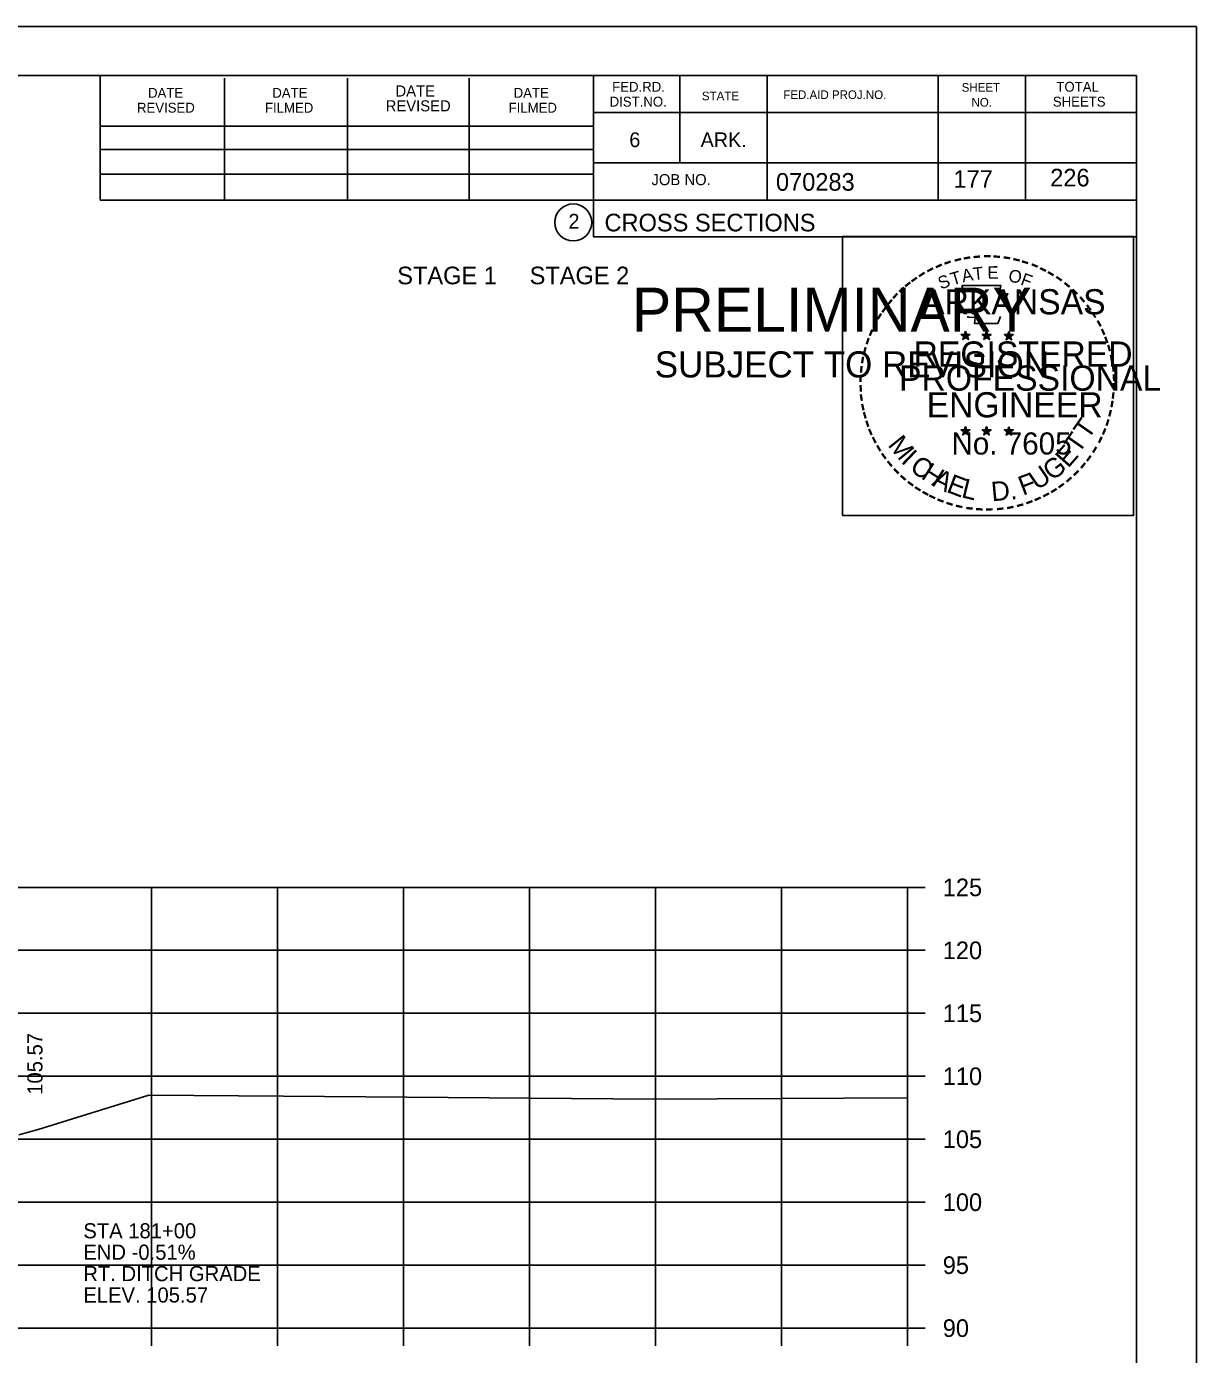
# Model space of a CAD drawing. Extents: x 1175611 to 1176402, y -433344 to -416213.
# Drawn here: x 1175851 to 1175943.9, y -426835.5 to -426730.1 of the extents above; entities that cross this region are included whole.
import ezdxf

# ---------------------------------------------------------------- set-up
doc = ezdxf.new("R2010")
doc.units = 0
for name, color, linetype in [('Default', 7, 'Continuous'), ('R_Axis', 7, 'Continuous'), ('R_Axis Annot', 7, 'Continuous'), ('R_Border', 7, 'Continuous'), ('R_Border Notes', 7, 'Continuous'), ('R_Border PE', 7, 'Continuous'), ('R_Border Prem', 7, 'Continuous'), ('R_Exist Surface', 7, 'Continuous'), ('R_Grid', 7, 'Continuous'), ('R_No Plot', 7, 'Continuous'), ('R_Water Annot', 7, 'Continuous'), ('R_Xsect Elev', 7, 'Continuous')]:
    doc.layers.add(name, color=color, linetype=linetype)

msp = doc.modelspace()

# ---------------------------------------------------------------- linework, layer by layer
at = {"layer": 'R_Axis'}
for p, q in [((1175920.97, -426833.41), (1175920.97, -426798.41)), ((1175922.37, -426798.41), (1175920.97, -426798.41)), ((1175922.37, -426803.41), (1175920.97, -426803.41)), ((1175922.37, -426808.41), (1175920.97, -426808.41)), ((1175922.37, -426813.41), (1175920.97, -426813.41)), ((1175922.37, -426818.41), (1175920.97, -426818.41)), ((1175922.37, -426823.41), (1175920.97, -426823.41)), ((1175922.37, -426828.41), (1175920.97, -426828.41)), ((1175640.97, -426833.41), (1175920.97, -426833.41)), ((1175860.97, -426834.81), (1175860.97, -426833.41)), ((1175870.97, -426834.81), (1175870.97, -426833.41)), ((1175880.97, -426834.81), (1175880.97, -426833.41)), ((1175890.97, -426834.81), (1175890.97, -426833.41)), ((1175900.97, -426834.81), (1175900.97, -426833.41)), ((1175910.97, -426834.81), (1175910.97, -426833.41)), ((1175920.97, -426834.81), (1175920.97, -426833.41)), ((1175922.37, -426833.41), (1175920.97, -426833.41))]:
    msp.add_line(p, q, dxfattribs=at)
at = {"layer": 'R_Border'}
for p, q in [((1175622.97, -426733.95), (1175939.15, -426733.95)), ((1175856.89, -426743.83), (1175856.89, -426733.95)), ((1175866.75, -426743.83), (1175866.75, -426734.15)), ((1175876.51, -426743.83), (1175876.51, -426734.15)), ((1175886.19, -426743.83), (1175886.19, -426734.15)), ((1175896.05, -426733.95), (1175896.05, -426746.75)), ((1175902.89, -426733.95), (1175902.89, -426740.89)), ((1175909.83, -426733.95), (1175909.83, -426743.83)), ((1175923.41, -426733.95), (1175923.41, -426743.83)), ((1175930.35, -426733.95), (1175930.35, -426743.83)), ((1175939.15, -426939.41), (1175939.15, -426733.95)), ((1175939.15, -426736.89), (1175896.05, -426736.89)), ((1175939.15, -426736.87), (1175939.15, -426736.87)), ((1175856.89, -426737.97), (1175896.05, -426737.97)), ((1175856.89, -426739.83), (1175896.05, -426739.83)), ((1175939.15, -426740.89), (1175896.05, -426740.89)), ((1175899.01, -426740.89), (1175939.15, -426740.89)), ((1175856.89, -426743.83), (1175856.89, -426741.77)), ((1175856.89, -426741.77), (1175896.05, -426741.77)), ((1175939.15, -426743.83), (1175856.89, -426743.83)), ((1175896.05, -426746.75), (1175939.15, -426746.75))]:
    msp.add_line(p, q, dxfattribs=at)
msp.add_circle((1175894.44, -426745.61), 1.47, dxfattribs=at)
at = {"layer": 'R_Border PE'}
for p, q in [((1175925.23, -426754.5), (1175925.58, -426754.61)), ((1175925.23, -426754.5), (1175925.49, -426754.55)), ((1175925.23, -426754.5), (1175925.47, -426754.63)), ((1175925.37, -426754.91), (1175925.58, -426754.61)), ((1175925.37, -426754.91), (1175925.49, -426754.67)), ((1175925.37, -426754.91), (1175925.58, -426754.69)), ((1175925.58, -426754.25), (1175925.54, -426754.5)), ((1175925.58, -426754.61), (1175925.58, -426754.25)), ((1175925.58, -426754.25), (1175925.63, -426754.5)), ((1175925.93, -426754.5), (1175925.58, -426754.61)), ((1175925.8, -426754.91), (1175925.58, -426754.61)), ((1175925.8, -426754.91), (1175925.58, -426754.7)), ((1175925.93, -426754.5), (1175925.64, -426754.55)), ((1175925.8, -426754.91), (1175925.66, -426754.62)), ((1175925.93, -426754.5), (1175925.73, -426754.61)), ((1175926.9, -426754.5), (1175927.25, -426754.61)), ((1175926.9, -426754.5), (1175927.16, -426754.55)), ((1175926.9, -426754.5), (1175927.14, -426754.63)), ((1175927.04, -426754.91), (1175927.25, -426754.61)), ((1175927.04, -426754.91), (1175927.16, -426754.67)), ((1175927.04, -426754.91), (1175927.25, -426754.69)), ((1175927.25, -426754.25), (1175927.21, -426754.5)), ((1175927.25, -426754.61), (1175927.25, -426754.25)), ((1175927.25, -426754.25), (1175927.3, -426754.5)), ((1175927.6, -426754.5), (1175927.25, -426754.61)), ((1175927.47, -426754.91), (1175927.25, -426754.61)), ((1175927.47, -426754.91), (1175927.25, -426754.7)), ((1175927.6, -426754.5), (1175927.31, -426754.55)), ((1175927.47, -426754.91), (1175927.33, -426754.62)), ((1175927.6, -426754.5), (1175927.4, -426754.61)), ((1175928.67, -426754.52), (1175929.02, -426754.63)), ((1175928.67, -426754.52), (1175928.92, -426754.56)), ((1175928.67, -426754.52), (1175928.91, -426754.64)), ((1175928.8, -426754.92), (1175929.02, -426754.63)), ((1175928.8, -426754.92), (1175928.93, -426754.68)), ((1175928.8, -426754.92), (1175929.02, -426754.71)), ((1175929.02, -426754.26), (1175928.98, -426754.51)), ((1175929.02, -426754.63), (1175929.02, -426754.26)), ((1175929.02, -426754.26), (1175929.07, -426754.51)), ((1175929.36, -426754.52), (1175929.02, -426754.63)), ((1175929.23, -426754.92), (1175929.02, -426754.63)), ((1175929.23, -426754.92), (1175929.02, -426754.71)), ((1175929.36, -426754.52), (1175929.08, -426754.56)), ((1175929.23, -426754.92), (1175929.09, -426754.63)), ((1175929.36, -426754.52), (1175929.16, -426754.62)), ((1175925.23, -426762.08), (1175925.58, -426762.19)), ((1175925.23, -426762.08), (1175925.48, -426762.12)), ((1175925.23, -426762.08), (1175925.47, -426762.2)), ((1175925.36, -426762.48), (1175925.58, -426762.19)), ((1175925.36, -426762.48), (1175925.49, -426762.24)), ((1175925.36, -426762.48), (1175925.58, -426762.27)), ((1175925.58, -426761.82), (1175925.54, -426762.07)), ((1175925.58, -426762.19), (1175925.58, -426761.82)), ((1175925.58, -426761.82), (1175925.63, -426762.07)), ((1175925.93, -426762.08), (1175925.58, -426762.19)), ((1175925.79, -426762.48), (1175925.58, -426762.19)), ((1175925.79, -426762.48), (1175925.58, -426762.27)), ((1175925.93, -426762.08), (1175925.64, -426762.13)), ((1175925.79, -426762.48), (1175925.66, -426762.19)), ((1175925.93, -426762.08), (1175925.72, -426762.18)), ((1175926.9, -426762.08), (1175927.25, -426762.19)), ((1175926.9, -426762.08), (1175927.15, -426762.12)), ((1175926.9, -426762.08), (1175927.14, -426762.2)), ((1175927.03, -426762.48), (1175927.25, -426762.19)), ((1175927.03, -426762.48), (1175927.16, -426762.24)), ((1175927.03, -426762.48), (1175927.25, -426762.27)), ((1175927.25, -426761.82), (1175927.21, -426762.07)), ((1175927.25, -426762.19), (1175927.25, -426761.82)), ((1175927.25, -426761.82), (1175927.3, -426762.07)), ((1175927.6, -426762.08), (1175927.25, -426762.19)), ((1175927.46, -426762.48), (1175927.25, -426762.19)), ((1175927.46, -426762.48), (1175927.25, -426762.27)), ((1175927.6, -426762.08), (1175927.31, -426762.13)), ((1175927.46, -426762.48), (1175927.32, -426762.19)), ((1175927.6, -426762.08), (1175927.39, -426762.18)), ((1175928.67, -426762.09), (1175929.02, -426762.2)), ((1175928.67, -426762.09), (1175928.92, -426762.13)), ((1175928.67, -426762.09), (1175928.9, -426762.21)), ((1175928.8, -426762.49), (1175929.02, -426762.2)), ((1175928.8, -426762.49), (1175928.93, -426762.25)), ((1175928.8, -426762.49), (1175929.01, -426762.28)), ((1175929.02, -426761.83), (1175928.97, -426762.08)), ((1175929.23, -426762.49), (1175929.01, -426762.28)), ((1175929.02, -426762.2), (1175929.02, -426761.83)), ((1175929.02, -426761.83), (1175929.06, -426762.08)), ((1175929.36, -426762.09), (1175929.02, -426762.2)), ((1175929.23, -426762.49), (1175929.02, -426762.2)), ((1175929.36, -426762.09), (1175929.08, -426762.14)), ((1175929.23, -426762.49), (1175929.09, -426762.2)), ((1175929.36, -426762.09), (1175929.16, -426762.19))]:
    msp.add_line(p, q, dxfattribs=at)
for points in [[(1175925.28, -426750.63), (1175925.54, -426751.45)], [(1175928.79, -426751.55), (1175928.93, -426751.26), (1175928.24, -426751.29), (1175928.39, -426750.63), (1175925.28, -426750.63)], [(1175925.77, -426753.05), (1175925.77, -426753.14), (1175926.33, -426753.15), (1175926.28, -426753.63), (1175928.15, -426753.63), (1175928.35, -426753.09)], [(1175925.58, -426754.25), (1175925.8, -426754.91), (1175925.23, -426754.5), (1175925.93, -426754.5), (1175925.37, -426754.91), (1175925.58, -426754.25)], [(1175927.25, -426754.25), (1175927.47, -426754.91), (1175926.9, -426754.5), (1175927.6, -426754.5), (1175927.04, -426754.91), (1175927.25, -426754.25)], [(1175929.02, -426754.26), (1175929.23, -426754.92), (1175928.67, -426754.52), (1175929.36, -426754.52), (1175928.8, -426754.92), (1175929.02, -426754.26)], [(1175925.58, -426761.82), (1175925.79, -426762.48), (1175925.23, -426762.08), (1175925.93, -426762.08), (1175925.36, -426762.48), (1175925.58, -426761.82)], [(1175927.25, -426761.82), (1175927.46, -426762.48), (1175926.9, -426762.08), (1175927.6, -426762.08), (1175927.03, -426762.48), (1175927.25, -426761.82)], [(1175929.02, -426761.83), (1175929.23, -426762.49), (1175928.67, -426762.09), (1175929.36, -426762.09), (1175928.8, -426762.49), (1175929.02, -426761.83)]]:
    msp.add_lwpolyline(points, dxfattribs=at)
for centre, radius in [((1175925.58, -426754.62), 0.172), ((1175925.58, -426754.62), 0.145), ((1175925.58, -426754.62), 0.116), ((1175925.58, -426754.62), 0.0991), ((1175925.58, -426754.62), 0.0747), ((1175925.58, -426754.62), 0.0495), ((1175925.58, -426754.62), 0.0296), ((1175927.25, -426754.62), 0.172), ((1175927.25, -426754.62), 0.145), ((1175927.25, -426754.62), 0.116), ((1175927.25, -426754.62), 0.0991), ((1175927.25, -426754.62), 0.0747), ((1175927.25, -426754.62), 0.0495), ((1175927.25, -426754.62), 0.0296), ((1175929.02, -426754.63), 0.172), ((1175929.02, -426754.63), 0.145), ((1175929.02, -426754.63), 0.116), ((1175929.02, -426754.63), 0.0991), ((1175929.02, -426754.63), 0.0747), ((1175929.02, -426754.63), 0.0495), ((1175929.02, -426754.63), 0.0296), ((1175925.58, -426762.19), 0.172), ((1175925.58, -426762.19), 0.145), ((1175925.58, -426762.19), 0.116), ((1175925.58, -426762.19), 0.0991), ((1175925.58, -426762.19), 0.0747), ((1175925.58, -426762.19), 0.0495), ((1175925.58, -426762.19), 0.0296), ((1175927.25, -426762.19), 0.172), ((1175927.25, -426762.19), 0.145), ((1175927.25, -426762.19), 0.116), ((1175927.25, -426762.19), 0.0991), ((1175927.25, -426762.19), 0.0747), ((1175927.25, -426762.19), 0.0495), ((1175927.25, -426762.19), 0.0296), ((1175929.01, -426762.2), 0.172), ((1175929.01, -426762.2), 0.145), ((1175929.01, -426762.2), 0.116), ((1175929.01, -426762.2), 0.0991), ((1175929.01, -426762.2), 0.0747), ((1175929.01, -426762.2), 0.0495), ((1175929.01, -426762.2), 0.0296)]:
    msp.add_circle(centre, radius, dxfattribs=at)
at = {"layer": 'R_Exist Surface'}
msp.add_lwpolyline([(1175850.44, -426818.05), (1175851.97, -426817.65), (1175860.76, -426814.92), (1175871.43, -426815), (1175900.84, -426815.22), (1175920.97, -426815.12)], dxfattribs=at)
at = {"layer": 'R_Grid'}
for p, q in [((1175640.97, -426798.41), (1175920.97, -426798.41)), ((1175860.97, -426833.41), (1175860.97, -426798.41)), ((1175870.97, -426833.41), (1175870.97, -426798.41)), ((1175880.97, -426833.41), (1175880.97, -426798.41)), ((1175890.97, -426833.41), (1175890.97, -426798.41)), ((1175900.97, -426833.41), (1175900.97, -426798.41)), ((1175910.97, -426833.41), (1175910.97, -426798.41)), ((1175920.97, -426833.41), (1175920.97, -426798.41)), ((1175640.97, -426803.41), (1175920.97, -426803.41)), ((1175640.97, -426808.41), (1175920.97, -426808.41)), ((1175640.97, -426813.41), (1175920.97, -426813.41)), ((1175640.97, -426818.41), (1175920.97, -426818.41)), ((1175640.97, -426823.41), (1175920.97, -426823.41)), ((1175640.97, -426828.41), (1175920.97, -426828.41)), ((1175640.97, -426833.41), (1175920.97, -426833.41))]:
    msp.add_line(p, q, dxfattribs=at)
at = {"layer": 'R_No Plot'}
msp.add_line((1175610.57, -426730.06), (1175943.91, -426730.06), dxfattribs=at)
for points in [[(1175610.57, -426730.06), (1175943.91, -426730.06), (1175943.91, -426943.39), (1175610.57, -426943.39)], [(1175915.82, -426746.72), (1175938.92, -426746.72), (1175938.92, -426768.87), (1175915.82, -426768.87)]]:
    msp.add_lwpolyline(points, close=True, dxfattribs=at)

# ---------------------------------------------------------------- texts
at = {"layer": 'Default'}
msp.add_text('STAGE 1     STAGE 2', height=1.4, dxfattribs=at).set_placement((1175880.47, -426750.52))
at = {"layer": 'R_Axis Annot'}
for s, p in [('125', (1175923.77, -426799.11)), ('120', (1175923.77, -426804.11)), ('115', (1175923.77, -426809.11)), ('110', (1175923.77, -426814.11)), ('105', (1175923.77, -426819.11)), ('100', (1175923.77, -426824.11)), ('95', (1175923.77, -426829.11)), ('90', (1175923.77, -426834.11))]:
    msp.add_text(s, height=1.4, dxfattribs=at).set_placement(p)
at = {"layer": 'R_Border'}
for s, height, p in [('DATE', 0.879, (1175880.33, -426735.61)), ('FED.RD.', 0.782, (1175897.53, -426735.23)), ('SHEET', 0.684, (1175925.27, -426735.23)), ('TOTAL', 0.782, (1175932.79, -426735.23)), ('DATE', 0.782, (1175860.69, -426735.71)), ('DATE', 0.782, (1175870.55, -426735.71)), ('REVISED', 0.879, (1175879.55, -426736.79)), ('DATE', 0.782, (1175889.71, -426735.71)), ('DIST.NO.', 0.782, (1175897.33, -426736.41)), ('STATE', 0.684, (1175904.65, -426735.91)), ('FED.AID PROJ.NO.', 0.684, (1175911.11, -426735.81)), ('NO.', 0.684, (1175926.05, -426736.41)), ('SHEETS', 0.782, (1175932.51, -426736.41)), ('REVISED', 0.782, (1175859.81, -426736.89)), ('FILMED', 0.782, (1175869.97, -426736.89)), ('FILMED', 0.782, (1175889.31, -426736.89)), ('6', 1.17, (1175898.89, -426739.63)), ('ARK.', 1.172, (1175904.55, -426739.63)), ('JOB NO.', 0.879, (1175900.65, -426742.65)), ('070283', 1.4, (1175910.53, -426743.09)), ('2', 1.17, (1175894.06, -426746.1)), ('CROSS SECTIONS', 1.4, (1175896.92, -426746.32))]:
    msp.add_text(s, height=height, rotation=360, dxfattribs=at).set_placement(p)
at = {"layer": 'R_Border Notes'}
for s, p in [('177', (1175924.62, -426742.86)), ('226', (1175932.3, -426742.75))]:
    msp.add_text(s, height=1.4, dxfattribs=at).set_placement(p)
at = {"layer": 'R_Border PE'}
for s, height, rotation, p in [('-', 1.6, 13.6301, (1175924.77, -426749.26)), ('-', 1.6, 10.2193, (1175925.45, -426749.1)), ('-', 1.6, 5.8968, (1175926.18, -426748.99)), ('-', 1.6, 0.1862, (1175926.95, -426748.91)), ('-', 1.6, 357.743, (1175927.67, -426748.93)), ('-', 1.6, 352.1617, (1175928.42, -426748.98)), ('-', 1.6, 347.2049, (1175929.14, -426749.1)), ('-', 1.6, 34.0636, (1175922.16, -426750.45)), ('-', 1.6, 28.7918, (1175922.76, -426750.08)), ('-', 1.6, 24.3072, (1175923.39, -426749.77)), ('-', 1.6, 19.1761, (1175924.02, -426749.5)), ('T', 1, 16.4036, (1175924.54, -426750.62)), ('A', 1, 11.2132, (1175925.37, -426750.37)), ('T', 1, 6.0228, (1175926.22, -426750.2)), ('E', 1, 0.8323, (1175927.32, -426750.09)), ('O', 1, 350.4515, (1175928.93, -426750.3)), ('F', 1, 340.0707, (1175929.88, -426750.53)), ('-', 1.6, 342.3362, (1175929.77, -426749.25)), ('-', 1.6, 337.8551, (1175930.51, -426749.47)), ('-', 1.6, 334.1211, (1175931.14, -426749.75)), ('-', 1.6, 329.6409, (1175931.72, -426750.03)), ('-', 1.6, 42.9622, (1175920.67, -426751.64)), ('-', 1.6, 38.9507, (1175921.1, -426751.23)), ('-', 1.6, 36.2317, (1175921.58, -426750.85)), ('S', 1, 21.594, (1175923.63, -426750.95)), ('-', 1.6, 325.8627, (1175932.36, -426750.39)), ('-', 1.6, 320.5297, (1175932.97, -426750.82)), ('-', 1.6, 50.6142, (1175919.82, -426752.61)), ('-', 1.6, 48.423, (1175920.22, -426752.12)), ('ARKANSAS', 2, 360, (1175922.13, -426752.91)), ('-', 1.6, 315.5786, (1175933.57, -426751.3)), ('-', 1.6, 309.8797, (1175934.14, -426751.85)), ('-', 1.6, 58.0706, (1175919.08, -426753.7)), ('-', 1.6, 54.2325, (1175919.41, -426753.18)), ('-', 1.6, 306.6522, (1175934.66, -426752.46)), ('-', 1.4, 303.6753, (1175935.15, -426753.02)), ('-', 1.6, 62.8713, (1175918.77, -426754.32)), ('-', 1.6, 299.6684, (1175935.47, -426753.63)), ('-', 1.6, 72.3945, (1175918.29, -426755.56)), ('-', 1.6, 67.7743, (1175918.51, -426754.93)), ('DWB', 0.01, 360, (1175925.57, -426754.62)), ('DWB', 0.01, 360, (1175927.24, -426754.62)), ('DWB', 0.01, 360, (1175929, -426754.63)), ('-', 1.6, 294.6628, (1175935.79, -426754.24)), ('-', 1.6, 290.5728, (1175936.05, -426754.82)), ('-', 1.6, 75.461, (1175918.09, -426756.27)), ('REGISTERED', 2, 360, (1175921.45, -426757.06)), ('-', 1.6, 285.1233, (1175936.28, -426755.4)), ('-', 1.6, 85.1863, (1175917.89, -426757.68)), ('-', 1.6, 81.2013, (1175917.96, -426756.98)), ('PROFESSIONAL', 2, 360, (1175920.3, -426758.97)), ('-', 1.6, 280.5493, (1175936.48, -426756.14)), ('-', 1.6, 276.5962, (1175936.65, -426756.91)), ('-', 1.6, 89.0622, (1175917.86, -426758.38)), ('-', 1.6, 274.3301, (1175936.71, -426757.63)), ('-', 1.6, 94.1959, (1175917.9, -426759.1)), ('ENGINEER', 2, 360, (1175922.49, -426761.09)), ('-', 1.6, 263.5172, (1175936.72, -426758.93)), ('-', 1.6, 269.9407, (1175936.74, -426758.26)), ('-', 1.6, 98.9479, (1175917.97, -426759.77)), ('-', 1.6, 101.7149, (1175918.1, -426760.5)), ('-', 1.6, 260.9953, (1175936.65, -426759.58)), ('-', 1.6, 105.4578, (1175918.27, -426761.1)), ('T', 1.54, 55.055, (1175935.3, -426762.92)), ('-', 1.6, 252.8681, (1175936.36, -426760.98)), ('-', 1.6, 255.7626, (1175936.54, -426760.26)), ('-', 1.6, 109.0874, (1175918.48, -426761.73)), ('-', 1.6, 114.0643, (1175918.73, -426762.32)), ('No. 7605', 1.757, 360, (1175924.46, -426764.04)), ('DWB', 0.01, 360, (1175925.56, -426762.19)), ('DWB', 0.01, 360, (1175927.23, -426762.19)), ('DWB', 0.01, 360, (1175929, -426762.2)), ('T', 1.54, 55.055, (1175934.57, -426764.04)), ('-', 1.6, 247.8887, (1175936.14, -426761.65)), ('-', 1.6, 115.7289, (1175919.04, -426762.94)), ('-', 1.6, 120.4471, (1175919.4, -426763.53)), ('M', 1.54, 308.9175, (1175919.35, -426763.3)), ('E', 1.54, 48.7313, (1175933.72, -426765.17)), ('-', 1.6, 244.6197, (1175935.87, -426762.28)), ('-', 1.6, 125.8934, (1175919.8, -426764.09)), ('I', 1.54, 316.4636, (1175920.39, -426764.62)), ('C', 1.54, 324.0197, (1175921.06, -426765.24)), ('G', 1.54, 38.2173, (1175932.47, -426766.19)), ('-', 1.6, 233.8452, (1175935.08, -426763.69)), ('-', 1.6, 239.0712, (1175935.48, -426763.04)), ('-', 1.6, 130.7181, (1175920.26, -426764.64)), ('-', 1.6, 134.2238, (1175920.78, -426765.19)), ('H', 1.54, 327.5342, (1175921.97, -426765.9)), ('A', 1.54, 332.5513, (1175922.83, -426766.43)), ('F', 1.54, 20.8202, (1175930.13, -426767.32)), ('U', 1.54, 34.4052, (1175931.27, -426766.92)), ('-', 1.6, 225.7653, (1175934.17, -426764.82)), ('-', 1.6, 231.2538, (1175934.65, -426764.25)), ('-', 1.6, 138.9338, (1175921.3, -426765.65)), ('-', 1.6, 144.6463, (1175921.86, -426766.06)), ('E', 1.54, 339.2068, (1175923.99, -426766.99)), ('L', 1.54, 346.2929, (1175925.18, -426767.42)), ('D.', 1.54, 5.2602, (1175927.68, -426767.76)), ('-', 1.6, 215.7363, (1175933.1, -426765.8)), ('-', 1.6, 221.0851, (1175933.65, -426765.33)), ('-', 1.6, 148.0898, (1175922.42, -426766.43)), ('-', 1.6, 151.5704, (1175923, -426766.75)), ('-', 1.6, 154.6002, (1175923.52, -426767)), ('-', 1.6, 158.5612, (1175924.15, -426767.25)), ('-', 1.6, 204.2516, (1175931.38, -426766.85)), ('-', 1.6, 207.3568, (1175932.01, -426766.53)), ('-', 1.6, 212.2491, (1175932.56, -426766.19)), ('-', 1.6, 162.7983, (1175924.83, -426767.47)), ('-', 1.6, 167.5555, (1175925.55, -426767.63)), ('-', 1.6, 173.1155, (1175926.32, -426767.74)), ('-', 1.6, 176.5183, (1175927.07, -426767.79)), ('-', 1.6, 181.5918, (1175927.81, -426767.77)), ('-', 1.6, 185.8167, (1175928.62, -426767.7)), ('-', 1.6, 191.2858, (1175929.36, -426767.57)), ('-', 1.6, 195.4743, (1175930.09, -426767.37)), ('-', 1.6, 200.7184, (1175930.76, -426767.12))]:
    msp.add_text(s, height=height, rotation=rotation, dxfattribs=at).set_placement(p)
at = {"layer": 'R_Border Prem'}
for s, height, p in [('PRELIMINARY', 3.5, (1175899.1, -426754.29)), ('DWB', 0.01, (1175899.85, -426752.44)), ('SUBJECT TO REVISION', 2.0751, (1175900.91, -426757.92))]:
    msp.add_text(s, height=height, rotation=360, dxfattribs=at).set_placement(p)
at = {"layer": 'R_Water Annot'}
for s, p in [('STA 181+00', (1175855.55, -426826.28)), ('END -0.51%', (1175855.55, -426827.98)), ('RT. DITCH GRADE', (1175855.55, -426829.68)), ('ELEV. 105.57', (1175855.55, -426831.38))]:
    msp.add_text(s, height=1.2, dxfattribs=at).set_placement(p)
at = {"layer": 'R_Xsect Elev'}
msp.add_text('105.57', height=1.2, rotation=90, dxfattribs=at).set_placement((1175852.31, -426814.88))

doc.saveas('drawing.dxf')
